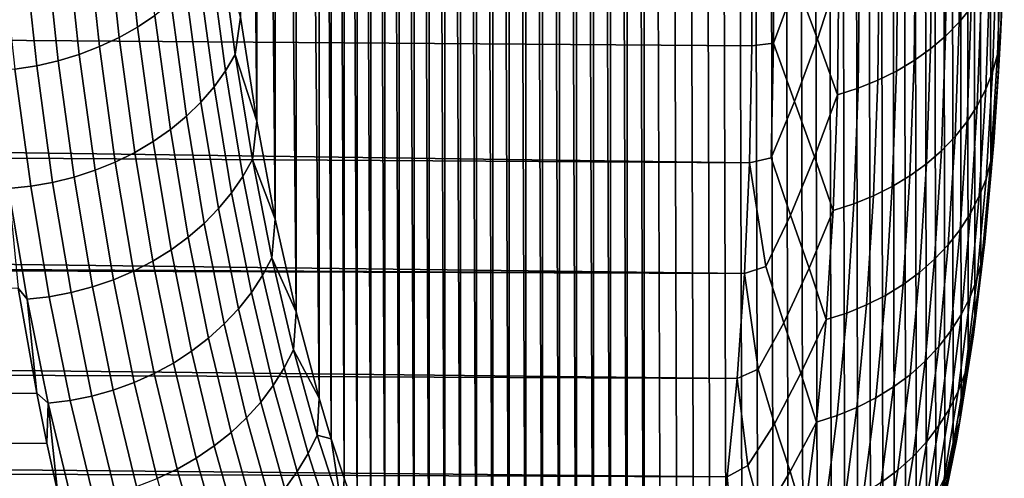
# Model space of a CAD drawing. Header units: metres. Extents: x -29 to 117, y -464 to 29.
# Tile 342 of 362: x 111.53 to 117.33, y -24.56 to -21.85. Entities that reach past the tile are written whole.
import ezdxf

# ---------------------------------------------------------------- set-up
doc = ezdxf.new("R2010")
doc.units = ezdxf.units.M
doc.layers.add('solid_24_501_056_XXX', color=7, linetype='CONTINUOUS')

msp = doc.modelspace()

# ---------------------------------------------------------------- linework, layer by layer
at = {"layer": 'solid_24_501_056_XXX'}
for points in [[(117.253113, 17.819569, 71.965149), (117.297928, -22.156002, 37.000645), (117.328079, -21.517797, 36.104626), (117.298088, 18.62211, 71.211594)], [(117.19339, 16.986168, 72.687752), (117.252899, -22.758516, 37.921818), (117.297928, -22.156002, 37.000645), (117.253113, 17.819569, 71.965149)], [(117.158104, 16.558491, 73.036682), (117.19313, -23.325176, 38.867954), (117.252899, -22.758516, 37.921818), (117.19339, 16.986168, 72.687752)], [(117.119225, 16.1234, 73.377457), (117.157829, -23.594414, 39.349667), (117.19313, -23.325176, 38.867954), (117.158104, 16.558491, 73.036682)], [(117.07679, 15.680939, 73.710045), (117.118935, -23.85433, 39.837254), (117.157829, -23.594414, 39.349667), (117.119225, 16.1234, 73.377457)], [(117.030869, 15.231454, 74.03405), (117.076485, -24.104904, 40.330666), (117.118935, -23.85433, 39.837254), (117.07679, 15.680939, 73.710045)], [(116.981537, 14.775276, 74.349091), (117.030548, -24.345804, 40.829494), (117.076485, -24.104904, 40.330666), (117.030869, 15.231454, 74.03405)], [(116.928818, 14.31214, 74.655441), (116.981209, -24.576719, 41.333351), (117.030548, -24.345804, 40.829494), (116.981537, 14.775276, 74.349091)], [(116.872742, 13.842134, 74.953026), (116.928474, -24.797871, 41.842545), (116.981209, -24.576719, 41.333351), (116.928818, 14.31214, 74.655441)], [(116.813431, 13.365674, 75.241402), (116.872398, -25.009199, 42.356976), (116.928474, -24.797871, 41.842545), (116.872742, 13.842134, 74.953026)], [(116.750999, 12.883149, 75.52018), (116.813087, -25.210348, 42.87616), (116.872398, -25.009199, 42.356976), (116.813431, 13.365674, 75.241402)], [(116.685448, 12.394178, 75.789673), (116.750656, -25.400988, 43.399651), (116.813087, -25.210348, 42.87616), (116.750999, 12.883149, 75.52018)], [(116.616844, 11.898927, 76.049767), (116.685104, -25.581377, 43.927872), (116.750656, -25.400988, 43.399651), (116.685448, 12.394178, 75.789673)], [(116.545349, 11.397933, 76.300026), (116.616501, -25.751429, 44.460648), (116.685104, -25.581377, 43.927872), (116.616844, 11.898927, 76.049767)], [(116.471123, 10.891673, 76.540031), (116.545013, -25.910793, 44.997372), (116.616501, -25.751429, 44.460648), (116.545349, 11.397933, 76.300026)], [(116.394142, 10.379622, 76.770149), (116.470795, -26.059158, 45.537502), (116.545013, -25.910793, 44.997372), (116.471123, 10.891673, 76.540031)], [(116.314522, 9.862039, 76.990242), (116.393822, -26.196789, 46.081623), (116.470795, -26.059158, 45.537502), (116.394142, 10.379622, 76.770149)], [(116.232468, 9.339601, 77.19986), (116.314209, -26.323587, 46.629452), (116.393822, -26.196789, 46.081623), (116.314522, 9.862039, 76.990242)], [(116.14817, 8.812869, 77.398605), (116.232155, -26.439226, 47.180244), (116.314209, -26.323587, 46.629452), (116.232468, 9.339601, 77.19986)], [(116.0616, 8.281164, 77.586868), (116.147873, -26.54343, 47.733383), (116.232155, -26.439226, 47.180244), (116.14817, 8.812869, 77.398605)], [(115.9729, 7.744859, 77.764481), (116.06131, -26.636444, 48.289604), (116.147873, -26.54343, 47.733383), (116.0616, 8.281164, 77.586868)], [(115.882339, 7.204763, 77.931038), (115.972626, -26.718178, 48.848511), (116.06131, -26.636444, 48.289604), (115.9729, 7.744859, 77.764481)], [(115.790131, 6.661513, 78.08622), (115.882065, -26.788372, 49.409229), (115.972626, -26.718178, 48.848511), (115.882339, 7.204763, 77.931038)], [(115.696228, 6.114265, 78.230354), (115.789871, -26.846817, 49.971085), (115.882065, -26.788372, 49.409229), (115.790131, 6.661513, 78.08622)], [(115.600838, 5.563527, 78.363304), (115.695984, -26.893698, 50.534966), (115.789871, -26.846817, 49.971085), (115.696228, 6.114265, 78.230354)], [(115.504234, 5.01025, 78.484756), (115.600594, -26.928959, 51.100342), (115.695984, -26.893698, 50.534966), (115.600838, 5.563527, 78.363304)], [(115.406685, 4.455134, 78.59446), (115.504005, -26.952457, 51.666225), (115.600594, -26.928959, 51.100342), (115.504234, 5.01025, 78.484756)], [(115.308128, 3.897206, 78.692673), (115.406464, -26.964067, 52.23188), (115.504005, -26.952457, 51.666225), (115.406685, 4.455134, 78.59446)], [(115.208794, 3.337078, 78.779305), (115.307922, -26.963881, 52.798309), (115.406464, -26.964067, 52.23188), (115.308128, 3.897206, 78.692673)], [(115.208794, 3.337078, 78.779305), (115.108986, 2.775781, 78.854164), (115.208595, -26.95191, 53.364899)], [(115.208794, 3.337078, 78.779305), (115.208595, -26.95191, 53.364899), (115.307922, -26.963881, 52.798309)], [(115.108986, 2.775781, 78.854164), (115.008987, 2.214012, 78.917091), (115.108803, -26.928143, 53.930595)], [(115.108986, 2.775781, 78.854164), (115.108803, -26.928143, 53.930595), (115.208595, -26.95191, 53.364899)], [(115.008987, 2.214012, 78.917091), (114.908722, 1.650719, 78.968246), (115.008812, -26.892551, 54.494686)], [(115.008987, 2.214012, 78.917091), (115.008812, -26.892551, 54.494686), (115.108803, -26.928143, 53.930595)], [(114.908722, 1.650719, 78.968246), (114.808456, 1.086612, 79.007622), (114.908569, -26.845102, 55.058231)], [(114.908722, 1.650719, 78.968246), (114.908569, -26.845102, 55.058231), (115.008812, -26.892551, 54.494686)], [(114.808456, 1.086612, 79.007622), (114.708488, 0.522768, 79.035164), (114.808304, -26.78591, 55.620537)], [(114.808456, 1.086612, 79.007622), (114.808304, -26.78591, 55.620537), (114.908569, -26.845102, 55.058231)], [(114.708488, 0.522768, 79.035164), (114.609093, -0.04015, 79.050827), (114.708351, -26.715113, 56.180531)], [(114.708488, 0.522768, 79.035164), (114.708351, -26.715113, 56.180531), (114.808304, -26.78591, 55.620537)], [(114.609093, -0.04015, 79.050827), (114.510216, -0.603203, 79.054634), (114.608971, -26.632782, 56.737553)], [(114.609093, -0.04015, 79.050827), (114.608971, -26.632782, 56.737553), (114.708351, -26.715113, 56.180531)], [(114.510216, -0.603203, 79.054634), (114.412109, -1.165647, 79.046677), (114.510109, -26.538754, 57.292656)], [(114.510216, -0.603203, 79.054634), (114.510109, -26.538754, 57.292656), (114.608971, -26.632782, 56.737553)], [(114.412109, -1.165647, 79.046677), (114.315071, -1.726443, 79.027054), (114.41201, -26.433247, 57.845123)], [(114.412109, -1.165647, 79.046677), (114.41201, -26.433247, 57.845123), (114.510109, -26.538754, 57.292656)], [(114.315071, -1.726443, 79.027054), (114.21933, -2.285019, 78.995811), (114.31498, -26.31654, 58.393944)], [(114.315071, -1.726443, 79.027054), (114.31498, -26.31654, 58.393944), (114.41201, -26.433247, 57.845123)], [(114.21933, -2.285019, 78.995811), (114.124863, -2.842374, 78.952843), (114.219246, -26.188776, 58.938568)], [(114.21933, -2.285019, 78.995811), (114.219246, -26.188776, 58.938568), (114.31498, -26.31654, 58.393944)], [(114.124863, -2.842374, 78.952843), (114.031906, -3.397768, 78.898346), (114.124786, -26.049675, 59.479961)], [(114.124863, -2.842374, 78.952843), (114.124786, -26.049675, 59.479961), (114.219246, -26.188776, 58.938568)], [(114.031906, -3.397768, 78.898346), (113.940712, -3.950241, 78.832558), (114.03183, -25.899561, 60.017426)], [(114.031906, -3.397768, 78.898346), (114.03183, -25.899561, 60.017426), (114.124786, -26.049675, 59.479961)], [(113.940712, -3.950241, 78.832558), (113.851479, -4.499325, 78.755569), (113.940643, -25.738831, 60.550056)], [(113.940712, -3.950241, 78.832558), (113.940643, -25.738831, 60.550056), (114.03183, -25.899561, 60.017426)], [(113.851479, -4.499325, 78.755569), (113.764221, -5.045886, 78.667191), (113.85141, -25.567663, 61.077415)], [(113.851479, -4.499325, 78.755569), (113.85141, -25.567663, 61.077415), (113.940643, -25.738831, 60.550056)], [(113.764221, -5.045886, 78.667191), (113.679115, -5.589279, 78.567688), (113.764153, -25.385708, 61.600311)], [(113.764221, -5.045886, 78.667191), (113.764153, -25.385708, 61.600311), (113.85141, -25.567663, 61.077415)], [(113.679115, -5.589279, 78.567688), (113.596367, -6.128709, 78.457413), (113.679054, -25.193359, 62.118168)], [(113.679115, -5.589279, 78.567688), (113.679054, -25.193359, 62.118168), (113.764153, -25.385708, 61.600311)], [(113.596367, -6.128709, 78.457413), (113.516136, -6.66386, 78.336472), (113.596313, -24.991076, 62.630245)], [(113.596367, -6.128709, 78.457413), (113.596313, -24.991076, 62.630245), (113.679054, -25.193359, 62.118168)], [(113.516136, -6.66386, 78.336472), (113.438454, -7.195427, 78.204613), (113.516083, -24.779037, 63.136261)], [(113.516136, -6.66386, 78.336472), (113.516083, -24.779037, 63.136261), (113.596313, -24.991076, 62.630245)], [(113.438454, -7.195427, 78.204613), (113.363457, -7.722842, 78.062172), (113.4384, -24.55687, 63.636852)], [(113.438454, -7.195427, 78.204613), (113.4384, -24.55687, 63.636852), (113.516083, -24.779037, 63.136261)], [(113.363457, -7.722842, 78.062172), (113.291313, -8.245444, 77.909523), (113.363403, -24.324999, 64.131523)], [(113.363457, -7.722842, 78.062172), (113.363403, -24.324999, 64.131523), (113.4384, -24.55687, 63.636852)], [(113.291313, -8.245444, 77.909523), (113.155952, -9.276139, 77.573669), (113.29126, -24.083914, 64.619675)], [(113.291313, -8.245444, 77.909523), (113.29126, -24.083914, 64.619675), (113.363403, -24.324999, 64.131523)], [(113.155952, -9.276139, 77.573669), (113.033043, -10.286979, 77.197838), (113.155907, -23.574171, 65.576378)], [(113.155952, -9.276139, 77.573669), (113.155907, -23.574171, 65.576378), (113.29126, -24.083914, 64.619675)], [(113.033043, -10.286979, 77.197838), (112.923309, -11.275854, 76.783661), (113.032997, -23.028511, 66.506584)], [(113.033043, -10.286979, 77.197838), (113.032997, -23.028511, 66.506584), (113.155907, -23.574171, 65.576378)], [(112.923309, -11.275854, 76.783661), (112.82724, -12.242575, 76.331749), (112.923271, -22.448889, 67.408516)], [(112.923309, -11.275854, 76.783661), (112.923271, -22.448889, 67.408516), (113.032997, -23.028511, 66.506584)], [(112.82724, -12.242575, 76.331749), (112.827202, -21.83596, 68.282066), (112.923271, -22.448889, 67.408516)], [(117.065254, -21.865829, 35.13863), (117.07328, -21.154434, 34.255711), (117.14373, -21.069826, 34.326706), (117.13575, -21.779043, 35.20689)], [(112.145233, -21.181326, 70.273933), (112.221092, -21.894205, 69.406059), (112.323509, -21.825867, 69.36132), (112.248169, -21.116159, 70.225769)], [(112.035652, -21.239685, 70.315742), (112.111984, -21.95557, 69.444679), (112.221092, -21.894205, 69.406059), (112.145233, -21.181326, 70.273933)], [(116.98539, -21.947334, 35.074287), (116.993469, -21.234011, 34.188938), (117.07328, -21.154434, 34.255711), (117.065254, -21.865829, 35.13863)], [(111.920265, -21.290794, 70.350876), (111.997017, -22.009497, 69.476875), (112.111984, -21.95557, 69.444679), (112.035652, -21.239685, 70.315742)], [(116.103394, -21.626699, 33.859428), (116.229301, -21.236155, 33.446613), (116.356201, -21.575098, 33.902733), (116.229301, -21.965429, 34.315727)], [(116.896767, -22.022936, 35.014351), (116.904892, -21.307949, 34.1269), (116.993469, -21.234011, 34.188938), (116.98539, -21.947334, 35.074287)], [(67.055054, -21.258018, 33.394802), (115.843262, -21.279072, 33.418877), (115.843224, -22.004473, 34.283588), (66.927574, -21.643349, 33.844341)], [(111.799942, -21.334263, 70.379066), (111.877075, -22.055571, 69.502403), (111.997017, -22.009497, 69.476875), (111.920265, -21.290794, 70.350876)], [(115.971558, -21.280645, 33.429081), (115.971558, -21.990387, 34.274914), (115.843224, -22.004473, 34.283588), (115.843262, -21.279072, 33.418877)], [(115.971558, -21.990387, 34.274914), (115.971558, -21.280645, 33.429081), (116.103394, -21.626699, 33.859428)], [(117.291359, -22.056068, 36.401779), (117.314522, -21.392828, 35.508308), (117.331696, -21.290192, 35.587883), (117.308746, -21.95046, 36.477318)], [(117.308746, -21.95046, 36.477318), (117.331696, -21.290192, 35.587883), (117.328079, -21.517797, 36.104626)], [(111.675606, -21.369761, 70.400101), (111.753059, -22.093441, 69.521065), (111.877075, -22.055571, 69.502403), (111.799942, -21.334263, 70.379066)], [(116.800072, -22.09206, 34.959278), (116.808235, -21.375685, 34.070061), (116.904892, -21.307949, 34.1269), (116.896767, -22.022936, 35.014351)], [(111.418716, -21.415819, 70.420105), (111.496651, -22.143484, 69.5373), (111.625931, -22.122822, 69.53273), (111.548203, -21.397015, 70.413811)], [(111.548203, -21.397015, 70.413811), (111.625931, -22.122822, 69.53273), (111.753059, -22.093441, 69.521065), (111.675606, -21.369761, 70.400101)], [(112.65155, -21.493931, 69.128555), (112.739494, -22.153704, 68.252243), (112.797173, -22.055794, 68.187057), (112.710022, -21.399467, 69.059135)], [(112.710022, -21.399467, 69.059135), (112.797173, -22.055794, 68.187057), (112.827202, -21.83596, 68.282066)], [(116.69603, -22.154177, 34.909489), (116.704231, -21.436703, 34.01886), (116.808235, -21.375685, 34.070061), (116.800072, -22.09206, 34.959278)], [(117.262711, -22.159855, 36.327152), (117.286079, -21.493792, 35.429829), (117.314522, -21.392828, 35.508308), (117.291359, -22.056068, 36.401779)], [(116.585442, -22.208813, 34.865364), (116.593674, -21.490538, 33.97369), (116.704231, -21.436703, 34.01886), (116.69603, -22.154177, 34.909489)], [(112.583107, -21.584475, 69.193962), (112.671822, -22.247663, 68.313507), (112.739494, -22.153704, 68.252243), (112.65155, -21.493931, 69.128555)], [(116.347931, -22.294071, 34.79538), (116.356201, -21.575098, 33.902733), (116.477409, -21.536776, 33.934891), (116.469154, -22.255552, 34.82724)], [(116.469154, -22.255552, 34.82724), (116.477409, -21.536776, 33.934891), (116.593674, -21.490538, 33.97369), (116.585442, -22.208813, 34.865364)], [(117.223022, -22.26103, 36.254009), (117.24659, -21.592312, 35.353046), (117.286079, -21.493792, 35.429829), (117.262711, -22.159855, 36.327152)], [(117.308746, -21.95046, 36.477318), (117.328079, -21.517797, 36.104626), (117.297928, -22.156002, 37.000645)], [(112.505211, -21.670408, 69.254868), (112.594673, -22.336958, 68.370384), (112.671822, -22.247663, 68.313507), (112.583107, -21.584475, 69.193962)], [(116.229301, -21.965429, 34.315727), (116.356201, -21.575098, 33.902733), (116.347931, -22.294071, 34.79538)], [(117.1726, -22.358822, 36.182903), (117.19635, -21.687639, 35.278542), (117.24659, -21.592312, 35.353046), (117.223022, -22.26103, 36.254009)], [(66.927574, -21.643349, 33.844341), (115.843224, -22.004473, 34.283588), (115.828644, -22.695074, 35.177017), (66.800095, -22.019175, 34.301857)], [(115.971558, -21.990387, 34.274914), (116.103394, -21.626699, 33.859428), (116.229301, -21.965429, 34.315727), (116.095383, -22.3335, 34.736469)], [(112.418457, -21.751078, 69.310791), (112.508621, -22.420906, 68.422447), (112.594673, -22.336958, 68.370384), (112.505211, -21.670408, 69.254868)], [(117.111824, -22.452484, 36.114384), (117.13575, -21.779043, 35.20689), (117.19635, -21.687639, 35.278542), (117.1726, -22.358822, 36.182903)], [(112.323509, -21.825867, 69.36132), (112.414337, -22.498867, 68.469284), (112.508621, -22.420906, 68.422447), (112.418457, -21.751078, 69.310791)], [(112.221092, -21.894205, 69.406059), (112.312538, -22.570246, 68.510559), (112.414337, -22.498867, 68.469284), (112.323509, -21.825867, 69.36132)], [(117.041161, -22.541302, 36.048965), (117.065254, -21.865829, 35.13863), (117.13575, -21.779043, 35.20689), (117.111824, -22.452484, 36.114384)], [(112.797173, -22.055794, 68.187057), (112.923271, -22.448889, 67.408516), (112.827202, -21.83596, 68.282066)], [(116.961143, -22.624598, 35.987156), (116.98539, -21.947334, 35.074287), (117.065254, -21.865829, 35.13863), (117.041161, -22.541302, 36.048965)], [(112.111984, -21.95557, 69.444679), (112.204002, -22.634497, 68.545937), (112.312538, -22.570246, 68.510559), (112.221092, -21.894205, 69.406059)], [(111.997017, -22.009497, 69.476875), (112.089546, -22.691133, 68.575165), (112.204002, -22.634497, 68.545937), (112.111984, -21.95557, 69.444679)], [(115.971558, -21.990387, 34.274914), (115.956139, -22.666578, 35.14764), (115.828644, -22.695074, 35.177017), (115.843224, -22.004473, 34.283588)], [(115.956139, -22.666578, 35.14764), (115.971558, -21.990387, 34.274914), (116.095383, -22.3335, 34.736469)], [(116.095383, -22.3335, 34.736469), (116.229301, -21.965429, 34.315727), (116.347931, -22.294071, 34.79538), (116.213074, -22.659428, 35.213085)], [(116.872383, -22.701736, 35.929417), (116.896767, -22.022936, 35.014351), (116.98539, -21.947334, 35.074287), (116.961143, -22.624598, 35.987156)], [(117.252884, -22.682995, 37.320473), (117.291359, -22.056068, 36.401779), (117.308746, -21.95046, 36.477318), (117.270622, -22.574598, 37.391865)], [(117.270622, -22.574598, 37.391865), (117.308746, -21.95046, 36.477318), (117.297928, -22.156002, 37.000645)], [(66.672554, -22.385338, 34.767162), (66.800095, -22.019175, 34.301857), (115.828644, -22.695074, 35.177017)], [(111.753059, -22.093441, 69.521065), (111.846428, -22.77989, 68.614288), (111.970047, -22.739721, 68.598007), (111.877075, -22.055571, 69.502403)], [(111.877075, -22.055571, 69.502403), (111.970047, -22.739721, 68.598007), (112.089546, -22.691133, 68.575165), (111.997017, -22.009497, 69.476875)], [(112.739494, -22.153704, 68.252243), (112.841743, -22.776333, 67.350288), (112.898499, -22.675161, 67.289413), (112.797173, -22.055794, 68.187057)], [(112.797173, -22.055794, 68.187057), (112.898499, -22.675161, 67.289413), (112.923271, -22.448889, 67.408516)], [(116.775566, -22.772131, 35.876198), (116.800072, -22.09206, 34.959278), (116.896767, -22.022936, 35.014351), (116.872383, -22.701736, 35.929417)], [(117.2239, -22.789429, 37.249813), (117.262711, -22.159855, 36.327152), (117.291359, -22.056068, 36.401779), (117.252884, -22.682995, 37.320473)], [(111.625931, -22.122822, 69.53273), (111.71962, -22.811335, 68.623901), (111.846428, -22.77989, 68.614288), (111.753059, -22.093441, 69.521065)], [(116.671425, -22.835243, 35.827896), (116.69603, -22.154177, 34.909489), (116.800072, -22.09206, 34.959278), (116.775566, -22.772131, 35.876198)], [(111.366081, -22.155281, 69.534729), (111.460205, -22.847162, 68.622826), (111.590591, -22.833813, 68.626755), (111.496651, -22.143484, 69.5373)], [(111.496651, -22.143484, 69.5373), (111.590591, -22.833813, 68.626755), (111.71962, -22.811335, 68.623901), (111.625931, -22.122822, 69.53273)], [(112.671822, -22.247663, 68.313507), (112.774971, -22.873531, 67.407341), (112.841743, -22.776333, 67.350288), (112.739494, -22.153704, 68.252243)], [(116.560753, -22.890593, 35.784889), (116.585442, -22.208813, 34.865364), (116.69603, -22.154177, 34.909489), (116.671425, -22.835243, 35.827896)], [(117.183884, -22.893085, 37.180416), (117.223022, -22.26103, 36.254009), (117.262711, -22.159855, 36.327152), (117.2239, -22.789429, 37.249813)], [(117.270622, -22.574598, 37.391865), (117.297928, -22.156002, 37.000645), (117.252899, -22.758516, 37.921818)], [(116.444397, -22.937754, 35.747498), (116.469154, -22.255552, 34.82724), (116.585442, -22.208813, 34.865364), (116.560753, -22.890593, 35.784889)], [(112.594673, -22.336958, 68.370384), (112.698677, -22.966015, 67.460136), (112.774971, -22.873531, 67.407341), (112.671822, -22.247663, 68.313507)], [(116.213074, -22.659428, 35.213085), (116.347931, -22.294071, 34.79538), (116.323128, -22.976404, 35.715981)], [(116.323128, -22.976404, 35.715981), (116.347931, -22.294071, 34.79538), (116.469154, -22.255552, 34.82724), (116.444397, -22.937754, 35.747498)], [(117.133148, -22.993176, 37.11282), (117.1726, -22.358822, 36.182903), (117.223022, -22.26103, 36.254009), (117.183884, -22.893085, 37.180416)], [(112.508621, -22.420906, 68.422447), (112.613449, -23.05308, 67.508278), (112.698677, -22.966015, 67.460136), (112.594673, -22.336958, 68.370384)], [(115.956139, -22.666578, 35.14764), (116.095383, -22.3335, 34.736469), (116.213074, -22.659428, 35.213085), (116.07135, -23.004807, 35.640644)], [(66.672554, -22.385338, 34.767162), (115.828644, -22.695074, 35.177017), (115.79953, -23.349731, 36.097794), (66.545128, -22.741655, 35.240017)], [(117.072083, -23.088934, 37.047535), (117.111824, -22.452484, 36.114384), (117.1726, -22.358822, 36.182903), (117.133148, -22.993176, 37.11282)], [(112.414337, -22.498867, 68.469284), (112.519936, -23.134062, 67.551384), (112.613449, -23.05308, 67.508278), (112.508621, -22.420906, 68.422447)], [(112.898499, -22.675161, 67.289413), (113.032997, -23.028511, 66.506584), (112.923271, -22.448889, 67.408516)], [(117.001144, -23.179632, 36.985058), (117.041161, -22.541302, 36.048965), (117.111824, -22.452484, 36.114384), (117.072083, -23.088934, 37.047535)], [(112.312538, -22.570246, 68.510559), (112.418846, -23.208344, 67.589142), (112.519936, -23.134062, 67.551384), (112.414337, -22.498867, 68.469284)], [(112.204002, -22.634497, 68.545937), (112.310966, -23.275358, 67.621262), (112.418846, -23.208344, 67.589142), (112.312538, -22.570246, 68.510559)], [(116.920876, -23.264576, 36.925869), (116.961143, -22.624598, 35.987156), (117.041161, -22.541302, 36.048965), (117.001144, -23.179632, 36.985058)], [(117.199417, -23.272593, 38.262688), (117.252884, -22.682995, 37.320473), (117.270622, -22.574598, 37.391865), (117.217644, -23.161592, 38.32983)], [(117.217644, -23.161592, 38.32983), (117.270622, -22.574598, 37.391865), (117.252899, -22.758516, 37.921818)], [(112.089546, -22.691133, 68.575165), (112.197098, -23.334593, 67.647491), (112.310966, -23.275358, 67.621262), (112.204002, -22.634497, 68.545937)], [(116.831894, -23.343121, 36.870419), (116.872383, -22.701736, 35.929417), (116.961143, -22.624598, 35.987156), (116.920876, -23.264576, 36.925869)], [(111.970047, -22.739721, 68.598007), (112.078133, -23.385597, 67.667633), (112.197098, -23.334593, 67.647491), (112.089546, -22.691133, 68.575165)], [(112.841743, -22.776333, 67.350288), (112.95755, -23.360809, 66.424377), (113.013252, -23.256571, 66.367874), (112.898499, -22.675161, 67.289413)], [(112.898499, -22.675161, 67.289413), (113.013252, -23.256571, 66.367874), (113.032997, -23.028511, 66.506584)], [(115.925339, -23.30801, 36.045788), (115.79953, -23.349731, 36.097794), (115.828644, -22.695074, 35.177017)], [(116.07135, -23.004807, 35.640644), (115.925339, -23.30801, 36.045788), (115.828644, -22.695074, 35.177017), (115.956139, -22.666578, 35.14764)], [(116.07135, -23.004807, 35.640644), (116.213074, -22.659428, 35.213085), (116.323128, -22.976404, 35.715981), (116.180656, -23.316847, 36.137093)], [(117.16996, -23.381489, 38.196091), (117.2239, -22.789429, 37.249813), (117.252884, -22.682995, 37.320473), (117.199417, -23.272593, 38.262688)], [(66.417999, -23.087942, 35.720181), (66.545128, -22.741655, 35.240017), (115.79953, -23.349731, 36.097794)], [(111.846428, -22.77989, 68.614288), (111.954956, -23.427982, 67.681534), (112.078133, -23.385597, 67.667633), (111.970047, -22.739721, 68.598007)], [(116.734879, -23.414665, 36.81913), (116.775566, -22.772131, 35.876198), (116.872383, -22.701736, 35.929417), (116.831894, -23.343121, 36.870419)], [(117.217644, -23.161592, 38.32983), (117.252899, -22.758516, 37.921818), (117.19313, -23.325176, 38.867954)], [(111.590591, -22.833813, 68.626755), (111.699783, -23.48567, 67.690239), (111.828522, -23.461426, 67.689087), (111.71962, -22.811335, 68.623901)], [(111.71962, -22.811335, 68.623901), (111.828522, -23.461426, 67.689087), (111.954956, -23.427982, 67.681534), (111.846428, -22.77989, 68.614288)], [(112.774971, -22.873531, 67.407341), (112.891777, -23.461061, 66.477158), (112.95755, -23.360809, 66.424377), (112.841743, -22.776333, 67.350288)], [(116.630569, -23.478664, 36.772392), (116.671425, -22.835243, 35.827896), (116.775566, -22.772131, 35.876198), (116.734879, -23.414665, 36.81913)], [(117.129494, -23.487448, 38.130543), (117.183884, -22.893085, 37.180416), (117.2239, -22.789429, 37.249813), (117.16996, -23.381489, 38.196091)], [(111.460205, -22.847162, 68.622826), (111.569618, -23.500542, 67.684967), (111.699783, -23.48567, 67.690239), (111.590591, -22.833813, 68.626755)], [(111.460205, -22.847162, 68.622826), (111.516136, -23.435171, 67.783562), (111.569618, -23.500542, 67.684967)], [(112.698677, -22.966015, 67.460136), (112.81646, -23.556559, 66.525818), (112.891777, -23.461061, 66.477158), (112.774971, -22.873531, 67.407341)], [(116.519753, -23.53463, 36.730564), (116.560753, -22.890593, 35.784889), (116.671425, -22.835243, 35.827896), (116.630569, -23.478664, 36.772392)], [(116.403282, -23.582136, 36.693962), (116.444397, -22.937754, 35.747498), (116.560753, -22.890593, 35.784889), (116.519753, -23.53463, 36.730564)], [(117.078323, -23.589663, 38.066547), (117.133148, -22.993176, 37.11282), (117.183884, -22.893085, 37.180416), (117.129494, -23.487448, 38.130543)], [(112.613449, -23.05308, 67.508278), (112.732155, -23.646576, 66.569992), (112.81646, -23.556559, 66.525818), (112.698677, -22.966015, 67.460136)], [(116.180656, -23.316847, 36.137093), (116.323128, -22.976404, 35.715981), (116.281937, -23.62085, 36.662842)], [(116.281937, -23.62085, 36.662842), (116.323128, -22.976404, 35.715981), (116.444397, -22.937754, 35.747498), (116.403282, -23.582136, 36.693962)], [(113.013252, -23.256571, 66.367874), (113.155907, -23.574171, 65.576378), (113.032997, -23.028511, 66.506584)], [(115.925339, -23.30801, 36.045788), (116.07135, -23.004807, 35.640644), (116.180656, -23.316847, 36.137093), (116.031441, -23.639427, 36.570328)], [(117.016853, -23.687353, 38.004589), (117.072083, -23.088934, 37.047535), (117.133148, -22.993176, 37.11282), (117.078323, -23.589663, 38.066547)], [(66.385025, -23.176233, 35.846073), (66.417999, -23.087942, 35.720181), (115.79953, -23.349731, 36.097794)], [(112.519936, -23.134062, 67.551384), (112.639511, -23.730423, 66.609337), (112.732155, -23.646576, 66.569992), (112.613449, -23.05308, 67.508278)], [(116.945534, -23.779774, 37.945141), (117.001144, -23.179632, 36.985058), (117.072083, -23.088934, 37.047535), (117.016853, -23.687353, 38.004589)], [(112.418846, -23.208344, 67.589142), (112.53923, -23.807463, 66.643555), (112.639511, -23.730423, 66.609337), (112.519936, -23.134062, 67.551384)], [(117.131302, -23.823854, 39.226711), (117.199417, -23.272593, 38.262688), (117.217644, -23.161592, 38.32983), (117.150146, -23.710445, 39.289516)], [(117.150146, -23.710445, 39.289516), (117.217644, -23.161592, 38.32983), (117.19313, -23.325176, 38.867954), (117.157829, -23.594414, 39.349667)], [(66.385025, -23.176233, 35.846073), (115.79953, -23.349731, 36.097794), (115.756126, -23.967915, 37.045395), (66.291107, -23.424063, 36.207447)], [(112.310966, -23.275358, 67.621262), (112.432083, -23.877108, 66.672379), (112.53923, -23.807463, 66.643555), (112.418846, -23.208344, 67.589142)], [(116.864929, -23.86622, 37.88866), (116.920876, -23.264576, 36.925869), (117.001144, -23.179632, 36.985058), (116.945534, -23.779774, 37.945141)], [(112.197098, -23.334593, 67.647491), (112.318886, -23.938826, 66.695602), (112.432083, -23.877108, 66.672379), (112.310966, -23.275358, 67.621262)], [(112.95755, -23.360809, 66.424377), (113.085983, -23.906332, 65.476181), (113.140541, -23.799217, 65.424103), (113.013252, -23.256571, 66.367874)], [(113.013252, -23.256571, 66.367874), (113.140541, -23.799217, 65.424103), (113.155907, -23.574171, 65.576378)], [(116.775635, -23.946035, 37.835575), (116.831894, -23.343121, 36.870419), (116.920876, -23.264576, 36.925869), (116.864929, -23.86622, 37.88866)], [(117.101242, -23.935022, 39.164261), (117.16996, -23.381489, 38.196091), (117.199417, -23.272593, 38.262688), (117.131302, -23.823854, 39.226711)], [(112.078133, -23.385597, 67.667633), (112.200508, -23.992147, 66.713036), (112.318886, -23.938826, 66.695602), (112.197098, -23.334593, 67.647491)], [(116.031441, -23.639427, 36.570328), (115.879379, -23.91366, 36.967773), (115.79953, -23.349731, 36.097794), (115.925339, -23.30801, 36.045788)], [(116.031441, -23.639427, 36.570328), (116.180656, -23.316847, 36.137093), (116.281937, -23.62085, 36.662842), (116.132309, -23.936586, 37.086029)], [(111.954956, -23.427982, 67.681534), (112.077843, -24.036663, 66.724548), (112.200508, -23.992147, 66.713036), (112.078133, -23.385597, 67.667633)], [(112.891777, -23.461061, 66.477158), (113.021332, -24.009449, 65.524643), (113.085983, -23.906332, 65.476181), (112.95755, -23.360809, 66.424377)], [(115.879379, -23.91366, 36.967773), (115.756126, -23.967915, 37.045395), (115.79953, -23.349731, 36.097794)], [(116.678345, -24.018606, 37.786289), (116.734879, -23.414665, 36.81913), (116.831894, -23.343121, 36.870419), (116.775635, -23.946035, 37.835575)], [(117.060196, -24.043098, 39.102646), (117.129494, -23.487448, 38.130543), (117.16996, -23.381489, 38.196091), (117.101242, -23.935022, 39.164261)], [(61.163151, -24.141781, 66.679871), (111.62619, -24.054173, 66.823013), (111.516136, -23.435171, 67.783562), (61.088253, -23.522047, 67.653786)], [(66.164391, -23.749876, 36.701618), (66.291107, -23.424063, 36.207447), (115.756126, -23.967915, 37.045395)], [(111.569618, -23.500542, 67.684967), (111.516136, -23.435171, 67.783562), (111.62619, -24.054173, 66.823013)], [(111.828522, -23.461426, 67.689087), (111.951828, -24.072037, 66.730064), (112.077843, -24.036663, 66.724548), (111.954956, -23.427982, 67.681534)], [(116.573792, -24.083384, 37.74118), (116.630569, -23.478664, 36.772392), (116.734879, -23.414665, 36.81913), (116.678345, -24.018606, 37.786289)], [(111.569618, -23.500542, 67.684967), (111.693489, -24.114353, 66.722931), (111.823418, -24.097996, 66.729523), (111.699783, -23.48567, 67.690239)], [(111.569618, -23.500542, 67.684967), (111.62619, -24.054173, 66.823013), (111.693489, -24.114353, 66.722931)], [(111.699783, -23.48567, 67.690239), (111.823418, -24.097996, 66.729523), (111.951828, -24.072037, 66.730064), (111.828522, -23.461426, 67.689087)], [(112.81646, -23.556559, 66.525818), (112.947083, -24.10778, 65.56913), (113.021332, -24.009449, 65.524643), (112.891777, -23.461061, 66.477158)], [(116.462776, -24.13987, 37.700592), (116.519753, -23.53463, 36.730564), (116.630569, -23.478664, 36.772392), (116.573792, -24.083384, 37.74118)], [(117.008484, -24.147261, 39.042336), (117.078323, -23.589663, 38.066547), (117.129494, -23.487448, 38.130543), (117.060196, -24.043098, 39.102646)], [(112.732155, -23.646576, 66.569992), (112.863792, -24.200577, 65.609306), (112.947083, -24.10778, 65.56913), (112.81646, -23.556559, 66.525818)], [(116.346153, -24.187635, 37.664837), (116.403282, -23.582136, 36.693962), (116.519753, -23.53463, 36.730564), (116.462776, -24.13987, 37.700592)], [(113.140541, -23.799217, 65.424103), (113.29126, -24.083914, 64.619675), (113.155907, -23.574171, 65.576378)], [(116.132309, -23.936586, 37.086029), (116.281937, -23.62085, 36.662842), (116.224693, -24.226347, 37.634155)], [(116.224693, -24.226347, 37.634155), (116.281937, -23.62085, 36.662842), (116.403282, -23.582136, 36.693962), (116.346153, -24.187635, 37.664837)], [(116.946495, -24.246712, 38.983788), (117.016853, -23.687353, 38.004589), (117.078323, -23.589663, 38.066547), (117.008484, -24.147261, 39.042336)], [(117.150146, -23.710445, 39.289516), (117.157829, -23.594414, 39.349667), (117.118935, -23.85433, 39.837254)], [(112.639511, -23.730423, 66.609337), (112.77211, -24.28713, 65.644852), (112.863792, -24.200577, 65.609306), (112.732155, -23.646576, 66.569992)], [(115.879379, -23.91366, 36.967773), (116.031441, -23.639427, 36.570328), (116.132309, -23.936586, 37.086029), (115.975967, -24.236351, 37.523811)], [(116.874695, -24.340694, 38.927448), (116.945534, -23.779774, 37.945141), (117.016853, -23.687353, 38.004589), (116.946495, -24.246712, 38.983788)], [(112.53923, -23.807463, 66.643555), (112.672722, -24.366783, 65.675507), (112.77211, -24.28713, 65.644852), (112.639511, -23.730423, 66.609337)], [(117.04892, -24.335829, 40.210815), (117.131302, -23.823854, 39.226711), (117.150146, -23.710445, 39.289516), (117.068512, -24.220211, 40.269211)], [(117.068512, -24.220211, 40.269211), (117.150146, -23.710445, 39.289516), (117.118935, -23.85433, 39.837254)], [(66.164391, -23.749876, 36.701618), (115.756126, -23.967915, 37.045395), (115.698448, -24.548477, 38.018429), (66.038025, -24.065222, 37.202435)], [(113.085983, -23.906332, 65.476181), (113.226097, -24.412134, 64.507385), (113.279404, -24.302343, 64.459778), (113.140541, -23.799217, 65.424103)], [(113.140541, -23.799217, 65.424103), (113.279404, -24.302343, 64.459778), (113.29126, -24.083914, 64.619675)], [(116.793648, -24.428493, 38.873749), (116.864929, -23.86622, 37.88866), (116.945534, -23.779774, 37.945141), (116.874695, -24.340694, 38.927448)], [(112.432083, -23.877108, 66.672379), (112.566399, -24.438925, 65.701027), (112.672722, -24.366783, 65.675507), (112.53923, -23.807463, 66.643555)], [(117.018135, -24.449072, 40.152592), (117.101242, -23.935022, 39.164261), (117.131302, -23.823854, 39.226711), (117.04892, -24.335829, 40.210815)], [(117.068512, -24.220211, 40.269211), (117.118935, -23.85433, 39.837254), (117.076485, -24.104904, 40.330666)], [(112.318886, -23.938826, 66.695602), (112.453941, -24.503006, 65.72123), (112.566399, -24.438925, 65.701027), (112.432083, -23.877108, 66.672379)], [(113.021332, -24.009449, 65.524643), (113.162666, -24.517925, 64.551498), (113.226097, -24.412134, 64.507385), (113.085983, -23.906332, 65.476181)], [(115.975967, -24.236351, 37.523811), (115.818588, -24.482584, 37.911964), (115.756126, -23.967915, 37.045395), (115.879379, -23.91366, 36.967773)], [(116.703957, -24.509438, 38.823101), (116.775635, -23.946035, 37.835575), (116.864929, -23.86622, 37.88866), (116.793648, -24.428493, 38.873749)], [(112.200508, -23.992147, 66.713036), (112.336205, -24.558538, 65.735954), (112.453941, -24.503006, 65.72123), (112.318886, -23.938826, 66.695602)], [(115.818588, -24.482584, 37.911964), (115.698448, -24.548477, 38.018429), (115.756126, -23.967915, 37.045395)], [(115.975967, -24.236351, 37.523811), (116.132309, -23.936586, 37.086029), (116.224693, -24.226347, 37.634155), (116.068382, -24.51763, 38.05814)], [(116.606316, -24.582911, 38.775887), (116.678345, -24.018606, 37.786289), (116.775635, -23.946035, 37.835575), (116.703957, -24.509438, 38.823101)], [(116.976395, -24.559076, 40.094986), (117.060196, -24.043098, 39.102646), (117.101242, -23.935022, 39.164261), (117.018135, -24.449072, 40.152592)], [(112.077843, -24.036663, 66.724548), (112.214096, -24.605097, 65.745094), (112.336205, -24.558538, 65.735954), (112.200508, -23.992147, 66.713036)], [(112.947083, -24.10778, 65.56913), (113.089577, -24.618908, 64.591774), (113.162666, -24.517925, 64.551498), (113.021332, -24.009449, 65.524643)], [(116.501465, -24.64835, 38.732468), (116.573792, -24.083384, 37.74118), (116.678345, -24.018606, 37.786289), (116.606316, -24.582911, 38.775887)], [(61.247761, -24.721674, 65.680618), (111.686142, -24.349825, 66.3321), (111.62619, -24.054173, 66.823013), (61.163151, -24.141781, 66.679871)], [(65.912186, -24.369946, 37.709641), (66.038025, -24.065222, 37.202435), (115.698448, -24.548477, 38.018429)], [(111.693489, -24.114353, 66.722931), (111.62619, -24.054173, 66.823013), (111.686142, -24.349825, 66.3321)], [(111.823418, -24.097996, 66.729523), (111.96051, -24.669949, 65.746361), (112.088547, -24.642328, 65.748566), (111.951828, -24.072037, 66.730064)], [(111.951828, -24.072037, 66.730064), (112.088547, -24.642328, 65.748566), (112.214096, -24.605097, 65.745094), (112.077843, -24.036663, 66.724548)], [(113.279404, -24.302343, 64.459778), (113.363403, -24.324999, 64.131523), (113.29126, -24.083914, 64.619675)], [(116.390198, -24.705259, 38.693176), (116.462776, -24.13987, 37.700592), (116.573792, -24.083384, 37.74118), (116.501465, -24.64835, 38.732468)], [(116.924019, -24.665001, 40.038433), (117.008484, -24.147261, 39.042336), (117.060196, -24.043098, 39.102646), (116.976395, -24.559076, 40.094986)], [(111.693489, -24.114353, 66.722931), (111.686142, -24.349825, 66.3321), (111.749367, -24.635986, 65.834351)], [(111.693489, -24.114353, 66.722931), (111.830841, -24.687757, 65.738472), (111.96051, -24.669949, 65.746361), (111.823418, -24.097996, 66.729523)], [(111.693489, -24.114353, 66.722931), (111.749367, -24.635986, 65.834351), (111.830841, -24.687757, 65.738472)], [(112.863792, -24.200577, 65.609306), (113.007401, -24.714312, 64.627922), (113.089577, -24.618908, 64.591774), (112.947083, -24.10778, 65.56913)], [(116.273376, -24.753201, 38.65831), (116.346153, -24.187635, 37.664837), (116.462776, -24.13987, 37.700592), (116.390198, -24.705259, 38.693176)], [(116.861404, -24.766037, 39.983368), (116.946495, -24.246712, 38.983788), (117.008484, -24.147261, 39.042336), (116.924019, -24.665001, 40.038433)], [(117.068512, -24.220211, 40.269211), (117.076485, -24.104904, 40.330666), (117.030548, -24.345804, 40.829494)], [(112.77211, -24.28713, 65.644852), (112.916756, -24.80341, 64.659653), (113.007401, -24.714312, 64.627922), (112.863792, -24.200577, 65.609306)], [(116.151772, -24.791843, 38.628113), (116.224693, -24.226347, 37.634155), (116.346153, -24.187635, 37.664837), (116.273376, -24.753201, 38.65831)], [(115.818588, -24.482584, 37.911964), (115.975967, -24.236351, 37.523811), (116.068382, -24.51763, 38.05814), (115.905289, -24.794579, 38.499371)], [(116.068382, -24.51763, 38.05814), (116.224693, -24.226347, 37.634155), (116.151772, -24.791843, 38.628113)], [(116.789032, -24.861418, 39.930206), (116.874695, -24.340694, 38.927448), (116.946495, -24.246712, 38.983788), (116.861404, -24.766037, 39.983368)], [(116.952866, -24.807781, 41.213245), (117.04892, -24.335829, 40.210815), (117.068512, -24.220211, 40.269211), (116.973328, -24.690157, 41.267162)], [(116.973328, -24.690157, 41.267162), (117.068512, -24.220211, 40.269211), (117.030548, -24.345804, 40.829494)], [(112.672722, -24.366783, 65.675507), (112.818336, -24.885525, 64.686722), (112.916756, -24.80341, 64.659653), (112.77211, -24.28713, 65.644852)], [(113.226097, -24.412134, 64.507385), (113.376907, -24.877514, 63.519665), (113.428871, -24.765247, 63.476566), (113.279404, -24.302343, 64.459778)], [(113.279404, -24.302343, 64.459778), (113.428871, -24.765247, 63.476566), (113.363403, -24.324999, 64.131523)], [(113.428871, -24.765247, 63.476566), (113.4384, -24.55687, 63.636852), (113.363403, -24.324999, 64.131523)], [(61.247761, -24.721674, 65.680618), (111.749367, -24.635986, 65.834351), (111.686142, -24.349825, 66.3321)], [(65.912186, -24.369946, 37.709641), (115.698448, -24.548477, 38.018429), (115.6269, -25.090769, 39.016308), (65.786819, -24.663923, 38.223019)], [(112.566399, -24.438925, 65.701027), (112.712898, -24.960026, 64.708939), (112.818336, -24.885525, 64.686722), (112.672722, -24.366783, 65.675507)], [(116.707451, -24.950415, 39.879356), (116.793648, -24.428493, 38.873749), (116.874695, -24.340694, 38.927448), (116.789032, -24.861418, 39.930206)], [(116.921234, -24.922901, 41.159313), (117.018135, -24.449072, 40.152592), (117.04892, -24.335829, 40.210815), (116.952866, -24.807781, 41.213245)], [(116.973328, -24.690157, 41.267162), (117.030548, -24.345804, 40.829494), (116.981209, -24.576719, 41.333351)], [(112.453941, -24.503006, 65.72123), (112.601242, -25.026348, 64.72612), (112.712898, -24.960026, 64.708939), (112.566399, -24.438925, 65.701027)], [(113.162666, -24.517925, 64.551498), (113.314774, -24.985785, 63.559391), (113.376907, -24.877514, 63.519665), (113.226097, -24.412134, 64.507385)], [(116.617287, -25.032345, 39.831207), (116.703957, -24.509438, 38.823101), (116.793648, -24.428493, 38.873749), (116.707451, -24.950415, 39.879356)], [(115.905289, -24.794579, 38.499371), (115.743309, -25.01384, 38.87674), (115.698448, -24.548477, 38.018429), (115.818588, -24.482584, 37.911964)], [(116.878693, -25.034639, 41.105782), (116.976395, -24.559076, 40.094986), (117.018135, -24.449072, 40.152592), (116.921234, -24.922901, 41.159313)], [(112.336205, -24.558538, 65.735954), (112.484215, -25.083984, 64.738136), (112.601242, -25.026348, 64.72612), (112.453941, -24.503006, 65.72123)], [(113.089577, -24.618908, 64.591774), (113.242935, -25.089231, 63.59544), (113.314774, -24.985785, 63.559391), (113.162666, -24.517925, 64.551498)], [(113.428871, -24.765247, 63.476566), (113.516083, -24.779037, 63.136261), (113.4384, -24.55687, 63.636852)], [(115.743309, -25.01384, 38.87674), (115.6269, -25.090769, 39.016308), (115.698448, -24.548477, 38.018429)], [(115.905289, -24.794579, 38.499371), (116.068382, -24.51763, 38.05814), (116.151772, -24.791843, 38.628113), (115.98925, -25.058962, 39.051666)], [(116.519218, -25.106588, 39.786121), (116.606316, -24.582911, 38.775887), (116.703957, -24.509438, 38.823101), (116.617287, -25.032345, 39.831207)]]:
    msp.add_3dface(points, dxfattribs=at)

doc.saveas('drawing.dxf')
